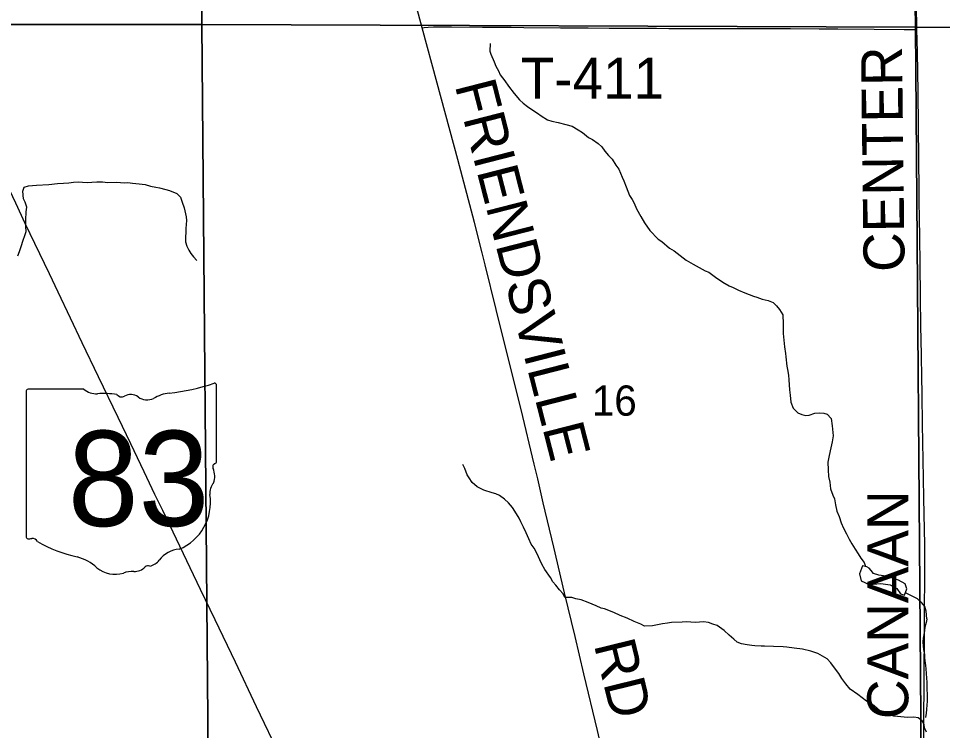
# Model space of a CAD drawing. Extents: x 1985906 to 2360102, y 891258 to 1222054.
# Drawn here: x 2118331 to 2125091, y 1041703 to 1046907 of the extents above; entities that cross this region are included whole.
import ezdxf

# ---------------------------------------------------------------- set-up
doc = ezdxf.new("R2010")
doc.units = 0
for name, color, linetype in [('GM_X_County_Road', 7, 'Continuous'), ('GM_X_County_Road_Text', 7, 'Continuous'), ('GM_X_Minor_Lake', 7, 'Continuous'), ('GM_X_Minor_River', 7, 'Continuous'), ('GM_X_Section', 7, 'Continuous'), ('GM_X_Section_Text', 7, 'Continuous'), ('GM_X_State_Location', 7, 'Continuous'), ('GM_X_State_Route', 7, 'Continuous'), ('GM_X_State_Shield', 7, 'Continuous'), ('GM_X_Township_Road', 7, 'Continuous'), ('GM_X_Township_Road_Text', 7, 'Continuous')]:
    doc.layers.add(name, color=color, linetype=linetype)

msp = doc.modelspace()

# ---------------------------------------------------------------- linework, layer by layer
at = {"layer": 'GM_X_County_Road'}
for points in [[(2121284.2, 1046839.3), (2121257.5, 1046938.3), (2121196.9, 1047152.5), (2121136.7, 1047365.5), (2121051.8, 1047664.4), (2121018.2, 1047782.3), (2120979.6, 1047910.2), (2120944.7, 1048026.3), (2120919.2, 1048103.5), (2120888, 1048197.8), (2120860.3, 1048275.1), (2120839.1, 1048333.4), (2120821, 1048383), (2120773.8, 1048505.6), (2120742.3, 1048587.7), (2120710.5, 1048670.4), (2120619.8, 1048906.4), (2120550.3, 1049087.5), (2120527.6, 1049144.2), (2120503.4, 1049205), (2120474, 1049278.9), (2120378.2, 1049520.2)], [(2124903.8, 1046828), (2124903.6, 1046847.9), (2124900.6, 1046991), (2124899.2, 1047087.4), (2124896.6, 1047300.8), (2124894.6, 1047486.8), (2124892.5, 1047615.7), (2124889.5, 1047794.6), (2124883.5, 1048157.5), (2124877.5, 1048464.8), (2124876.6, 1048546.9), (2124876.8, 1048612.4), (2124875.2, 1048661.7), (2124870.9, 1048891.3), (2124870.9, 1048973.2), (2124865.1, 1049317.7), (2124862.6, 1049489.7)], [(2122618.2, 1041495.6), (2122604.7, 1041543.3), (2122566.2, 1041703), (2122467.3, 1042117.8), (2122403.6, 1042389.3), (2122326.3, 1042708.1), (2122246.5, 1043043.1), (2122169.6, 1043367.6), (2122129.4, 1043542.5), (2122104.6, 1043650), (2122007.7, 1044048.5), (2121952.8, 1044271.6), (2121826.7, 1044781), (2121745.8, 1045106.8), (2121723.5, 1045194.9), (2121666, 1045417.2), (2121544.7, 1045877.3), (2121393.7, 1046434.2), (2121284.2, 1046839.3)], [(2124953.3, 1041584.4), (2124954.6, 1041737.1), (2124958.9, 1042441.5), (2124959.5, 1042620.6), (2124961, 1042787.1), (2124961, 1042849.5), (2124962.1, 1042935.3), (2124962.1, 1042992.6), (2124961.1, 1043062.1), (2124958.7, 1043171), (2124954.8, 1043400.6), (2124952.1, 1043548.1), (2124944.9, 1043942.3), (2124941.9, 1044157), (2124934.8, 1044570.1), (2124932.2, 1044646.9), (2124930.8, 1044880.8), (2124926.8, 1045107.8), (2124925.8, 1045315.4), (2124922.8, 1045441.1), (2124920.7, 1045578.1), (2124919.6, 1045660.5), (2124918.7, 1045875.6), (2124912.7, 1046368.4), (2124906.6, 1046663.9), (2124903.8, 1046828)]]:
    msp.add_lwpolyline(points, dxfattribs=at)
at = {"layer": 'GM_X_Minor_Lake'}
for points in [[(2124505.7, 1042906.2), (2124484.2, 1042848), (2124496.5, 1042796), (2124554.7, 1042770.4), (2124638.6, 1042777), (2124706.7, 1042767.5), (2124756.9, 1042739.9), (2124783.1, 1042702), (2124813.2, 1042692.3), (2124828.9, 1042738.4), (2124816.6, 1042774.4), (2124768.4, 1042802.1), (2124694.3, 1042827.5), (2124624.2, 1042839), (2124586.1, 1042850.8)], [(2124586.1, 1042850.8), (2124568.8, 1042872.9), (2124554.4, 1042888.9), (2124536.8, 1042900.2), (2124505.7, 1042906.2)]]:
    msp.add_lwpolyline(points, dxfattribs=at)
at = {"layer": 'GM_X_Minor_River'}
for points in [[(2121782.1, 1046725.7), (2121778.8, 1046669.4), (2121787.2, 1046645.5), (2121810, 1046589.6), (2121822.4, 1046559.7), (2121843, 1046525.9), (2121855.4, 1046496), (2121890.1, 1046452.3), (2121916.7, 1046412.5), (2121957.6, 1046358.9), (2121996.3, 1046313.3), (2122022.8, 1046287.6), (2122055.2, 1046263.9), (2122101.8, 1046232.5), (2122128.1, 1046214.8), (2122154.5, 1046195.1), (2122201.1, 1046167.6), (2122233.3, 1046156), (2122279.6, 1046146.6), (2122336.1, 1046133.3), (2122382.4, 1046119.9), (2122425, 1046092.3), (2122457.3, 1046074.7), (2122500, 1046037.2), (2122530.3, 1046023.5), (2122570.8, 1045994), (2122599.2, 1045970.3), (2122621.7, 1045938.5), (2122646.3, 1045906.7), (2122674.7, 1045879), (2122701.4, 1045835.3), (2122723.9, 1045805.5), (2122746.7, 1045747.6), (2122759.1, 1045721.7), (2122777.8, 1045677.8), (2122800.7, 1045613.9), (2122821.1, 1045584.1), (2122835.5, 1045558.2), (2122852.1, 1045516.3), (2122885, 1045460.6), (2122911.7, 1045414.8), (2122950.6, 1045357.2), (2123009.7, 1045293.8), (2123038, 1045276.1), (2123092.9, 1045228.7), (2123127.2, 1045209.1), (2123214.5, 1045140), (2123267.1, 1045110.7), (2123354.1, 1045063.7), (2123382.3, 1045052), (2123429, 1045016.5), (2123483.7, 1044979.1), (2123530.2, 1044953.7), (2123560.5, 1044942), (2123598.9, 1044920.5), (2123645.4, 1044901), (2123707.9, 1044877.8), (2123732.1, 1044870.1), (2123772.5, 1044854.6), (2123814.8, 1044845.1), (2123851.1, 1044831.6), (2123877.5, 1044807.9), (2123898, 1044780), (2123922.5, 1044742.3), (2123925.4, 1044676.1), (2123925.8, 1044650), (2123924.3, 1044605.9), (2123926.7, 1044579.8), (2123935.6, 1044507.8), (2123942.3, 1044457.7), (2123944.6, 1044433.7), (2123951.5, 1044365.6), (2123957.9, 1044341.6), (2123964.4, 1044299.5), (2123966.9, 1044265.5), (2123971.8, 1044193.3), (2123976.4, 1044153.3), (2123981, 1044103.2), (2123997.7, 1044059.3), (2124032.3, 1044023.6), (2124060.6, 1044012), (2124090.8, 1044004.4), (2124114.8, 1044008.7), (2124156.8, 1044021.3), (2124188.9, 1044023.7), (2124223.1, 1044022.2), (2124247.3, 1044014.5), (2124275.8, 1043982.7), (2124284.5, 1043930.7), (2124291.5, 1043856.6), (2124284, 1043812.4), (2124274.6, 1043768.1), (2124261.2, 1043713.8), (2124251.8, 1043663.5), (2124254.6, 1043607.4), (2124257.2, 1043559.3), (2124265.8, 1043517.3), (2124272.4, 1043469.2), (2124289.1, 1043423.3), (2124299.5, 1043395.3), (2124308.1, 1043353.3)], [(2118326.1, 1045171.3), (2118337.7, 1045203.5), (2118351.3, 1045239.8), (2118364.7, 1045288.1), (2118378.4, 1045320.4), (2118388, 1045350.6), (2118385.5, 1045386.7), (2118384.9, 1045436.8), (2118388.2, 1045493), (2118391.7, 1045529.2), (2118381.2, 1045565.1), (2118366.9, 1045589), (2118362.1, 1045645.1), (2118373.8, 1045673.3), (2118403.8, 1045683.8), (2118464, 1045688.6), (2118554.3, 1045693.8), (2118616.4, 1045700.7), (2118660.6, 1045703.2), (2118698.7, 1045705.8), (2118732.8, 1045710.2), (2118766.9, 1045712.7), (2118799, 1045711.1), (2118833.2, 1045709.6), (2118867.3, 1045710), (2118905.5, 1045712.5), (2118945.6, 1045713.1), (2118983.8, 1045709.6), (2119050.1, 1045710.4), (2119078.2, 1045708.8), (2119104.3, 1045707.2), (2119130.4, 1045707.5), (2119166.6, 1045704), (2119214.9, 1045698.6), (2119257.1, 1045693.2), (2119297.5, 1045681.6), (2119335.7, 1045674.1), (2119361.9, 1045668.5), (2119410.2, 1045657.1), (2119436.4, 1045649.4), (2119488.9, 1045628), (2119515.4, 1045602.3), (2119529.9, 1045564.4), (2119544.5, 1045524.5), (2119557.4, 1045456.4), (2119559.8, 1045430.4), (2119556.5, 1045372.2), (2119554.8, 1045348.1), (2119553.4, 1045305.9), (2119553.7, 1045275.9), (2119562.2, 1045243.9), (2119576.6, 1045214), (2119593, 1045190.1), (2119611.4, 1045166.3), (2119635.9, 1045138.6)], [(2123343.2, 1042496.1), (2123313.1, 1042493.7), (2123285, 1042493.3), (2123248.8, 1042494.8), (2123220.7, 1042496.4), (2123186.6, 1042494), (2123108.3, 1042490.9), (2123078.2, 1042486.5), (2123042.1, 1042482), (2122994.1, 1042473.4), (2122970, 1042467), (2122911.8, 1042466.3), (2122883.5, 1042479.9), (2122835.1, 1042499.3), (2122784.6, 1042522.7), (2122732.1, 1042544.1), (2122685.6, 1042565.6), (2122619, 1042592.7), (2122594.8, 1042596.4), (2122556.4, 1042614), (2122497.9, 1042637.3), (2122447.4, 1042656.7), (2122409.2, 1042666.2), (2122378.9, 1042675.8), (2122328.7, 1042675.1), (2122316.3, 1042701), (2122289.8, 1042730.8), (2122261.3, 1042764.5), (2122240.9, 1042788.3), (2122222.4, 1042820.2), (2122181.5, 1042879.8), (2122160.9, 1042919.6), (2122144.4, 1042949.5), (2122125.8, 1042993.4), (2122103.1, 1043035.2), (2122082.7, 1043065), (2122064.1, 1043104.9), (2122045.5, 1043146.8), (2122024.8, 1043188.6), (2122006.3, 1043228.5), (2121993.9, 1043254.4), (2121975.4, 1043286.2), (2121944.7, 1043331.9), (2121916.1, 1043365.7), (2121887.6, 1043393.4), (2121849.1, 1043420.9), (2121822.9, 1043432.6), (2121796.7, 1043440.3), (2121736.2, 1043459.6), (2121687.6, 1043485), (2121651.1, 1043516.6), (2121628.6, 1043548.4), (2121614.2, 1043572.3), (2121595.5, 1043618.2), (2121581.1, 1043646)], [(2124308.1, 1043353.3), (2124318.7, 1043305.3), (2124335.3, 1043267.4), (2124350, 1043221.5), (2124366.5, 1043181.6), (2124387.2, 1043139.8), (2124407.7, 1043101.9), (2124426.3, 1043068.1), (2124450.9, 1043028.3), (2124473.4, 1042994.5), (2124493.9, 1042962.7), (2124518.4, 1042930.9), (2124528.4, 1042901.8)], [(2124975.6, 1042517.8), (2124970, 1042575.9), (2124960.4, 1042608), (2124939.5, 1042636.9), (2124907.4, 1042664.2), (2124819.1, 1042709.7)], [(2124975.6, 1042517.8), (2124975.6, 1042515.8), (2124971.9, 1042491.7), (2124962.3, 1042457.4), (2124958.6, 1042433.3), (2124955, 1042401.2), (2124949.3, 1042377), (2124947.7, 1042350.9), (2124950.1, 1042318.8), (2124952.4, 1042294.8), (2124958.9, 1042258.8), (2124959.2, 1042234.7), (2124961.5, 1042210.7), (2124966, 1042178.7), (2124968.3, 1042152.6), (2124970.8, 1042118.5), (2124973.2, 1042084.5), (2124975.6, 1042056.4), (2124977.4, 1041914), (2124975.7, 1041889.9), (2124974.2, 1041855.8), (2124970.5, 1041829.7), (2124966.9, 1041797.6)], [(2124974.3, 1041691.4), (2124959.8, 1041721.2), (2124955.5, 1041747.3), (2124941.1, 1041773.2), (2124912.7, 1041794.8), (2124880.5, 1041800.4), (2124834.3, 1041797.8), (2124810.2, 1041799.5), (2124761.9, 1041804.9), (2124735.8, 1041808.5), (2124701.5, 1041818.1), (2124663.2, 1041829.6), (2124636.9, 1041843.3), (2124590.2, 1041884.8), (2124535.6, 1041918.2), (2124470.7, 1041965.5), (2124415.9, 1042004.9), (2124383.3, 1042044.5), (2124354.7, 1042082.3), (2124332.1, 1042120.1), (2124301.5, 1042161.8), (2124274.9, 1042197.5), (2124246.4, 1042225.3), (2124214, 1042244.9), (2124179.6, 1042264.5), (2124127.2, 1042281.8), (2124066.7, 1042297.1), (2124006.4, 1042304.3), (2123952.1, 1042311.6), (2123925.9, 1042313.3), (2123853.6, 1042316.3), (2123789.3, 1042319.5), (2123763.2, 1042319.1), (2123719, 1042322.5), (2123694.9, 1042324.2), (2123662.7, 1042329.8), (2123620.4, 1042337.3), (2123588.1, 1042348.9), (2123563.7, 1042370.6), (2123531.2, 1042398.3), (2123492.6, 1042433.9), (2123442, 1042469.3), (2123411.7, 1042480.9), (2123379.4, 1042492.5), (2123343.2, 1042496.1)]]:
    msp.add_lwpolyline(points, dxfattribs=at)
at = {"layer": 'GM_X_Section'}
for points in [[(2114277, 1052160.8), (2119612.4, 1052188.1), (2119673, 1046863.7), (2114343.5, 1046864.4)], [(2119612.4, 1052188.1), (2124814, 1052148.4), (2124892.5, 1046844.3), (2119673, 1046863.7)], [(2124814, 1052148.4), (2129895.2, 1052164), (2129997.9, 1046828.2), (2124892.5, 1046844.3)], [(2114343.5, 1046864.4), (2119673, 1046863.7), (2119718.5, 1041506.7), (2114352.9, 1041541.2)], [(2119673, 1046863.7), (2124892.5, 1046844.3), (2124934, 1041489.3), (2119718.5, 1041506.7)], [(2124892.5, 1046844.3), (2129997.9, 1046828.2), (2130109.5, 1041463.5), (2124934, 1041489.3)]]:
    msp.add_lwpolyline(points, close=True, dxfattribs=at)
at = {"layer": 'GM_X_State_Route'}
for points in [[(2119249.8, 1043593.6), (2119152.9, 1043797.8), (2119060.1, 1043989.7), (2118916.1, 1044289.1), (2118796.9, 1044537.1), (2118713, 1044715.6), (2118621.5, 1044906.3), (2118558.5, 1045039.9), (2118381.5, 1045409.4), (2118311.9, 1045557.8), (2118196.2, 1045799.3), (2118064.6, 1046076.2), (2117986.2, 1046238.7), (2117957.8, 1046297.6), (2117908.3, 1046400.3), (2117850.1, 1046520.5), (2117768, 1046697.3), (2117687.2, 1046866.9), (2117683.4, 1046875), (2117586.3, 1047071.1)], [(2120251.1, 1041504.2), (2120072.5, 1041875.9), (2119918.4, 1042201.8), (2119769.6, 1042512.4), (2119663.6, 1042732.2), (2119387.5, 1043310), (2119329.9, 1043428.6), (2119249.8, 1043593.6)]]:
    msp.add_lwpolyline(points, dxfattribs=at)
at = {"layer": 'GM_X_State_Shield'}
for p, q in [((2118809, 1044197.5), (2118401.3, 1044197.5)), ((2119779.7, 1043670.9), (2119779.7, 1044223.6)), ((2118387.5, 1044179.3), (2118387.5, 1043122.6)), ((2119779.6, 1043671), (2119779.7, 1043670.9))]:
    msp.add_line(p, q, dxfattribs=at)
for centre, radius, start, end in [((2118403.5, 1044181.5), 16.1, 98.1301, 188.1301), ((2118906, 1044320.1), 156.4, 231.61951, 271.11188), ((2119283.8, 1045638), 1476.4, 275.84447, 288.90645), ((2119764.3, 1044225.9), 15.5, 351.86209, 97.738), ((2118957.9, 1043604.3), 561.6, 80.48669, 94.98827), ((2119085.4, 1044187), 45.1, 219.79206, 297.10237), ((2119151.7, 1044064.9), 93.8, 54.46668, 119.14113), ((2119272.8, 1044232.4), 112.9, 233.85621, 294.82819), ((2119472.1, 1043874.7), 297, 97.34618, 120.76885), ((2119776.1, 1043630.3), 24, 107.94398, 210.33697), ((2119763.2, 1043668.8), 16.6, 289.60381, 7.73413), ((2119623.5, 1043560.5), 144, 340.03296, 23.64957), ((2119835.2, 1043439.6), 104.8, 136.8065, 186.92959), ((2119366.5, 1043369.3), 369.3, 292.30889, 8.98584), ((2118403.6, 1043120.3), 16.3, 171.95839, 258.30661), ((2118406.1, 1043228.4), 124.2, 267.33899, 280.60386), ((2118431.5, 1043061.7), 44.8, 29.74838, 93.27175), ((2118996.8, 1044011), 1066.1, 240.41292, 257.1985), ((2119522.2, 1042826), 202.2, 94.40312, 142.57675), ((2118678.9, 1042647.9), 333.6, 47.18416, 75.83597), ((2119279.5, 1042875), 31.8, 65.75173, 132.64842), ((2119266, 1043020.2), 119.3, 282.87319, 323.27711), ((2119039.7, 1043056.4), 211.7, 230.70037, 286.29184), ((2119162, 1042691.1), 173.9, 85.69512, 111.20995), ((2119177.5, 1042977.3), 112.8, 268.77702, 315.54927)]:
    msp.add_arc(centre, radius, start, end, dxfattribs=at)
at = {"layer": 'GM_X_Township_Road'}
msp.add_lwpolyline([(2121284.2, 1046839.3), (2121298.6, 1046841), (2121329, 1046844.4), (2121368.1, 1046846.2), (2121499.2, 1046847), (2121726.7, 1046844.8), (2121870.9, 1046843.4), (2121936, 1046843.1), (2122028.9, 1046842.5), (2122295.5, 1046840), (2122498.6, 1046838.1), (2122653.2, 1046837.5), (2122745.3, 1046837.1), (2122807, 1046836.9), (2122856.2, 1046837.1), (2122926.8, 1046836.6), (2122998, 1046836), (2123088.3, 1046835.4), (2123312.3, 1046834.9), (2123487.7, 1046834.6), (2123625.8, 1046835.2), (2123853.3, 1046833.5), (2123978.3, 1046833.4), (2124187.6, 1046832.5), (2124323.9, 1046831.6), (2124591.4, 1046828.9), (2124810.2, 1046828), (2124887.4, 1046828), (2124903.8, 1046828)], dxfattribs=at)

# ---------------------------------------------------------------- texts
at = {"layer": 'GM_X_County_Road_Text'}
for s, rotation, p in [('CENTER', 90.69041, (2124814.1, 1045056.1)), ('FRIENDSVILLE', 284.36482, (2121521.6, 1046419.7)), ('CANAAN', 90, (2124840.5, 1041786.1)), ('RD', 283.801, (2122539.2, 1042331))]:
    msp.add_text(s, height=300, rotation=rotation, dxfattribs=at).set_placement(p)
at = {"layer": 'GM_X_Section_Text'}
msp.add_text('16', height=221, rotation=0.00001, dxfattribs=at).set_placement((2122525.3, 1044004))
at = {"layer": 'GM_X_State_Location'}
for s in ['s', 'r']:
    msp.add_text(s, height=1, dxfattribs=at).set_placement((2119067.9, 1043580.7))
msp.add_text('83', height=1, rotation=0.00001, dxfattribs=at).set_placement((2118816.1, 1043508))
at = {"layer": 'GM_X_State_Shield'}
msp.add_text('83', height=696.1, dxfattribs=at).set_placement((2118692.3, 1043197.2))
at = {"layer": 'GM_X_Township_Road_Text'}
msp.add_text('T-411', height=300, rotation=0.00001, dxfattribs=at).set_placement((2122006.1, 1046321))

doc.saveas('drawing.dxf')
